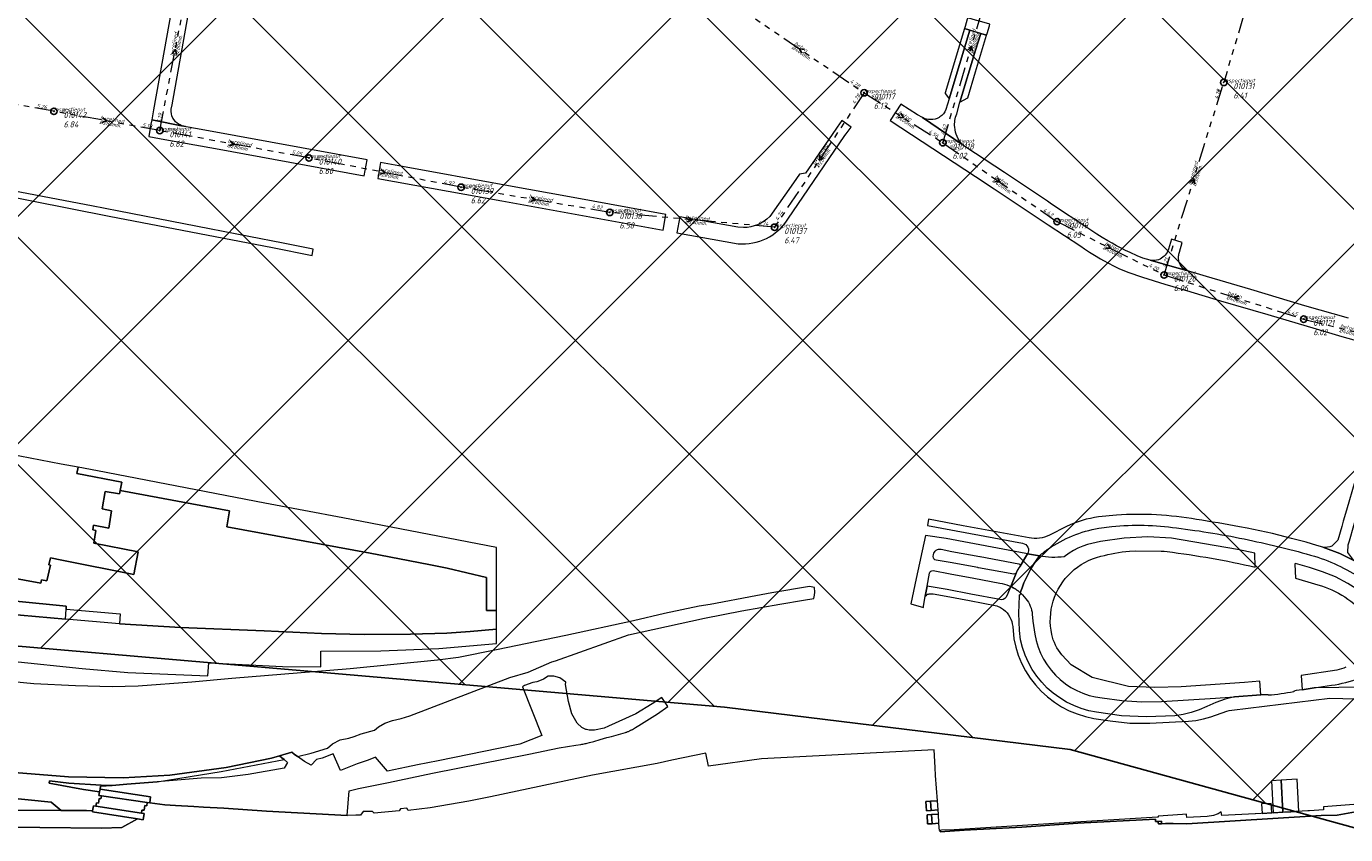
# Model space of a CAD drawing. Extents: x 148869 to 161638, y 453607 to 469810.
# Tile 399 of 656: x 153705 to 154115, y 462887 to 463138. Entities that reach past the tile are written whole.
import ezdxf

# ---------------------------------------------------------------- set-up
doc = ezdxf.new("R2010")
doc.units = 0
doc.header["$PDMODE"] = 32
doc.header["$PDSIZE"] = 2
doc.linetypes.add('RI-GWA', pattern=[18.45, 6, -1.8, 1.75, -1.8, 1.75, -1.8, 1.75, -1.8])
doc.layers.get('0').update_dxf_attribs({"linetype": 'CONTINUOUS'})
doc.layers.get('DEFPOINTS').update_dxf_attribs({"linetype": 'CONTINUOUS'})
doc.layers.add('2023', color=90, linetype='CONTINUOUS')
doc.layers.add('2023 hatch', color=90, linetype='CONTINUOUS')
for name, color, linetype, lineweight in [('B-OI-RI-GWA-MATERIAAL-T18', 10, 'CONTINUOUS', 18), ('B-OI-RI-GWA-PUTDEKSELHOOGTE-T25', 10, 'CONTINUOUS', 25), ('B-OI-RI-GWA_BOB-T18', 10, 'CONTINUOUS', 18), ('B-OI-RI-GWA_DIAMETER-T18', 10, 'CONTINUOUS', 18), ('B-OI-RI-GWA_PUTNUMMER-T18', 10, 'CONTINUOUS', 18), ('B-OI-RI-GWA_RIOOLPUT-S', 10, 'CONTINUOUS', 25), ('B-OI-RI-GWA_TRANSPORTLEIDING-G', 10, 'RI-GWA', 18), ('B-OI-RI-STROOMRICHTING-S', 252, 'CONTINUOUS', 25), ('B-RO-VH-VERHARDING_ASFALT-GV', 251, 'CONTINUOUS', 18), ('B-RO-VH-VERHARDING_GESLOTEN-GV', 251, 'CONTINUOUS', 18), ('B-RO-VH-VERHARDING_HALFVERHARDING-GV', 251, 'CONTINUOUS', 18), ('B-RO-VH-VERHARDING_OPEN-GV', 251, 'CONTINUOUS', 18), ('B-RO-VH-VERHARDING_STRAATBAKSTEEN-GV', 251, 'CONTINUOUS', 18)]:
    doc.layers.add(name, color=color, linetype=linetype, lineweight=lineweight)
doc.styles.add('NLCS-ISO-M500-T18_CURSIEF', font='NLCS-ISO.ttf', dxfattribs={"oblique": 15, "height": 0.9})
doc.styles.add('NLCS-ISO-M750-T25_CURSIEF', font='NLCS-ISO.ttf', dxfattribs={"oblique": 15, "height": 1.875})

# ---------------------------------------------------------------- blocks, each defined once
blk = doc.blocks.new('ACMAP_ANN_TEMPLATE_gwa-diam')
at = {"color": 0, "linetype": 'ByBlock', "style": 'NLCS-ISO-M500-T18_CURSIEF', "oblique": 15}
blk.add_attdef('gwa-diam', (-2.2, -1.3), '', height=1.2, dxfattribs=at)
blk = doc.blocks.new('ACMAP_ANN_TEMPLATE_gwa-materiaal')
at = {"color": 0, "linetype": 'ByBlock', "style": 'NLCS-ISO-M500-T18_CURSIEF', "oblique": 15}
blk.add_attdef('gwa-mat', (-2.2, 0.2), '', height=1.2, dxfattribs=at)
blk = doc.blocks.new('ACMAP_ANN_TEMPLATE_gwa-nap-l')
at = {"color": 0, "linetype": 'ByBlock', "style": 'NLCS-ISO-M500-T18_CURSIEF', "oblique": 15}
blk.add_attdef('gwa-nap-l', (2.3, 0.2), '', height=1.2, dxfattribs=at)
blk = doc.blocks.new('ACMAP_ANN_TEMPLATE_gwa-nap-r')
at = {"color": 0, "linetype": 'ByBlock', "style": 'NLCS-ISO-M500-T18_CURSIEF', "oblique": 15}
blk.add_attdef('gwa-nap-r', (-5.6, 0.2), '', height=1.2, dxfattribs=at)
blk = doc.blocks.new('ACMAP_ANN_TEMPLATE_gwa-puth')
at = {"color": 0, "linetype": 'ByBlock', "style": 'NLCS-ISO-M750-T25_CURSIEF', "oblique": 15}
blk.add_attdef('gwa-puth', (3, -5), '', height=1.88, dxfattribs=at)
blk = doc.blocks.new('ACMAP_ANN_TEMPLATE_gwa-putnr')
at = {"color": 0, "linetype": 'ByBlock', "style": 'NLCS-ISO-M750-T25_CURSIEF', "oblique": 15}
blk.add_attdef('gwa-putnr', (3, -2.1), '', height=1.88, dxfattribs=at)
blk = doc.blocks.new('ACMAP_ANN_TEMPLATE_type knoop')
at = {"layer": 'DEFPOINTS', "style": 'NLCS-ISO-M500-T18_CURSIEF', "oblique": 15}
blk.add_attdef('type_knoop', (0, 0), '', height=1.2, dxfattribs=at)

msp = doc.modelspace()

# ---------------------------------------------------------------- hatches: boundary and pattern name
at = {"layer": '2023 hatch'}
h = msp.add_hatch(dxfattribs=at)
h.set_pattern_fill('L45L135', color=256, scale=49.98)
h.set_pattern_definition([(45, (0, 0), (-35.341197, 35.341197), []), (135, (0, 0), (-35.341197, -35.341197), [])])
h.paths.add_polyline_path([(155033.65, 463387.49), (154736.21, 463174.82), (154703.82, 463157.03), (154669.13, 463116.73), (154497.36, 463128.81), (154485.96, 463103.35), (154403, 462810.28), (154029.41, 462913.19), (153921.91, 462926.36), (153533.06, 462959.92), (153521.58, 463046.87), (153065.73, 463131.59), (152840.09, 463157.69), (152602.55, 463321.62), (152457.44, 463373.38), (152283.77, 463566.95), (152230.15, 463641.33), (152156.25, 463699.58), (152012.16, 463887.19), (152009.38, 463939.89), (151991.35, 464191.03), (152103.19, 464343.83), (152153.39, 464455.21), (152151.03, 464561.94), (152249.45, 464811.76), (152130.92, 465032.5), (152332.42, 465169.93), (152738.18, 465252.75), (152947.54, 465152.17), (153150.32, 465023.39), (153302.02, 464886.05), (153728.6, 464650.43), (153874.6, 464567.83), (153954.88, 464501.43), (153988.94, 464472.57), (154027.82, 464422.75), (154193.47, 464138.07), (154280.01, 463968.67), (154339.28, 463993.19), (154494.94, 463873.13), (154622.49, 463821.49), (154755.92, 463721.99), (154868.72, 463597.28)])

# ---------------------------------------------------------------- linework, layer by layer
at = {"layer": '2023', "flags": 128}
msp.add_lwpolyline([(153302.02, 464886.05), (153728.6, 464650.43), (153874.6, 464567.83), (153954.88, 464501.43), (153988.94, 464472.57), (154027.82, 464422.75), (154193.47, 464138.07), (154280.01, 463968.67), (154339.28, 463993.19), (154494.94, 463873.13), (154622.49, 463821.49), (154755.92, 463721.99), (154868.72, 463597.28), (155033.65, 463387.49), (154736.21, 463174.82), (154703.82, 463157.03), (154669.13, 463116.73), (154497.36, 463128.81), (154485.96, 463103.35), (154403, 462810.28), (154029.41, 462913.19), (153921.91, 462926.36), (153533.06, 462959.92)], dxfattribs=at)
at = {"layer": 'B-OI-RI-GWA_RIOOLPUT-S', "color": 251}
for p in [(154077.15, 463120.6), (153965.32, 463117.38), (153713.4, 463111.61), (153746.3, 463105.62), (153989.8, 463101.85), (153792.71, 463097.1), (153840, 463088), (153886.23, 463080.18), (153937.49, 463075.57), (154025.31, 463077.31), (154058.6, 463060.73), (154102, 463047)]:
    msp.add_point(p, dxfattribs=at)
at = {"layer": 'B-OI-RI-GWA_TRANSPORTLEIDING-G', "color": 251}
for p, q in [((154094, 463177.05), (154077.15, 463120.6)), ((153989.8, 463101.85), (154007.7, 463161.86)), ((153746.3, 463105.62), (153756, 463156)), ((153925.1, 463144.73), (153965.32, 463117.38)), ((154058.6, 463060.73), (154077.15, 463120.6)), ((153713.4, 463111.61), (153675.94, 463118.4)), ((153965.32, 463117.38), (153937.49, 463075.57)), ((153965.32, 463117.38), (153989.8, 463101.85)), ((153746.3, 463105.62), (153713.4, 463111.61)), ((153792.71, 463097.1), (153746.3, 463105.62)), ((153989.8, 463101.85), (154025.31, 463077.31)), ((153840, 463088), (153792.71, 463097.1)), ((153886.23, 463080.18), (153840, 463088)), ((153937.49, 463075.57), (153886.23, 463080.18)), ((154025.31, 463077.31), (154058.6, 463060.73)), ((154058.6, 463060.73), (154102, 463047)), ((154102, 463047), (154128.72, 463040.43))]:
    msp.add_line(p, q, dxfattribs=at)
at = {"layer": 'B-OI-RI-STROOMRICHTING-S', "color": 251}
for points in [[(153750.17, 463129.53), (153751.14, 463130.81), (153751.58, 463129.26)], [(153946.8, 463130.84), (153945.2, 463131.05), (153945.99, 463129.65)], [(153997.64, 463130.68), (153998.74, 463131.85), (153999.02, 463130.27)], [(153728.55, 463109.58), (153729.85, 463108.61), (153728.3, 463108.16)], [(153976.73, 463110.99), (153977.55, 463109.61), (153975.95, 463109.78)], [(153768.21, 463102.33), (153769.51, 463101.36), (153767.95, 463100.91)], [(153951.6, 463098.07), (153951.39, 463096.47), (153952.8, 463097.27)], [(153815.08, 463093.53), (153816.35, 463092.55), (153814.8, 463092.12)], [(154006.77, 463090.99), (154007.55, 463089.58), (154005.95, 463089.81)], [(154066.76, 463089.5), (154067.88, 463090.66), (154068.14, 463089.08)], [(153861.82, 463085.04), (153863.11, 463084.09), (153861.58, 463083.62)], [(153910.48, 463078.72), (153911.86, 463077.88), (153910.36, 463077.29)], [(154040.98, 463070.31), (154041.95, 463069.02), (154040.35, 463069.02)], [(154081.89, 463054.12), (154080.3, 463053.86), (154081.45, 463052.74)]]:
    msp.add_lwpolyline(points, dxfattribs=at)
at = {"layer": 'B-RO-VH-VERHARDING_ASFALT-GV', "flags": 128}
msp.add_lwpolyline([(153794.05, 463068.78), (153784.73, 463070.61), (153773.96, 463072.72), (153733.58, 463080.53), (153725.03, 463082.18), (153716.87, 463083.77), (153689.13, 463089.05), (153690.28, 463086.92), (153694.44, 463086.12), (153730.58, 463079.02), (153781.35, 463069.26), (153793.66, 463066.81)], close=True, dxfattribs=at)
for points in [[(154117.59, 462971.96), (154115.75, 462974.45), (154115.88, 462976.81), (154116.23, 462978.04), (154117.61, 462982.87), (154121.16, 462995.28), (154124.46, 463006.69), (154128.08, 463019.3), (154131.88, 463032.57), (154128.52, 463033.54), (154124.77, 463020.47), (154121.02, 463007.37), (154118.65, 462999.21), (154117.88, 462996.53), (154115.31, 462987.58), (154114.34, 462984.21), (154113.87, 462982.56), (154112.65, 462978.29), (154110.8, 462976.45)], [(154043.77, 462986.08), (154038.26, 462985.5)], [(154016.6, 462979.03), (153996.17, 462982.78), (153985.37, 462984.81), (153984.99, 462982.82), (154014.59, 462977.32)], [(154028.24, 462982.55), (154022.99, 462979.86)], [(154038.3, 462982.04), (154042.36, 462982.5)], [(154133.63, 462958.65), (154129.18, 462963.41), (154126.91, 462965.45), (154124.99, 462967.03), (154121.73, 462969.36), (154117.59, 462971.96), (154113.21, 462974.09), (154107.99, 462976.15), (154106.08, 462976.67), (154102.75, 462977.64), (154098.26, 462978.84), (154092.29, 462980.32), (154084.48, 462981.99), (154082.07, 462982.4)], [(154013.82, 462970.24), (154016.15, 462973.99), (154015.66, 462974.08), (153990.89, 462978.79), (153984.41, 462979.73), (153981.52, 462966.37), (153979.89, 462958.45), (153983.78, 462957.38), (153983.77, 462957.77), (153984.3, 462960.79), (153984.32, 462960.9), (153984.94, 462963.98)], [(154086.96, 462969.86), (154086.81, 462974.28), (154081.46, 462975.42), (154060.95, 462978.91), (154053.55, 462979.28), (154046.17, 462978.93), (154038.85, 462977.85), (154034.8, 462976.91), (154033.29, 462976.42), (154031.82, 462975.82), (154030.41, 462975.08), (154029.07, 462974.24), (154027.51, 462973.1)], [(153986.82, 462973.19), (153986.94, 462973.82)], [(153989.27, 462975.43), (153992.64, 462974.79), (154001.33, 462973.17), (154001.39, 462973.17), (154013.46, 462970.93)], [(154019.85, 462973.39), (154016.15, 462973.99), (154013.82, 462970.24)], [(154016.15, 462973.99), (154019.85, 462973.39)], [(154047.8, 462974.88), (154049.71, 462975), (154057.69, 462974.88), (154058.61, 462974.81), (154059.52, 462974.71)], [(154107.99, 462976.15), (154113.21, 462974.09), (154117.59, 462971.96)], [(153986.77, 462968.8), (153992.08, 462967.78), (153999.47, 462966.47), (154007.57, 462964.94)], [(154000.7, 462969.74), (153992.1, 462971.29), (153992.1, 462971.29), (153987.74, 462972.03)], [(154011.92, 462967.73), (154000.89, 462969.7)], [(154099.21, 462970.84), (154099.5, 462966.51)], [(154129.79, 462952.2), (154129.79, 462952.2), (154128.73, 462953.67), (154127.61, 462954.93), (154125.86, 462956.89), (154122.72, 462959.84), (154119.32, 462962.5), (154115.7, 462964.84), (154111.87, 462966.84), (154107.89, 462968.48), (154103.77, 462969.76), (154099.45, 462971.05), (154099.27, 462970.88)], [(153984.94, 462963.98), (153985.62, 462968.02)], [(154010.45, 462964.08), (154010.81, 462963.92), (154010.92, 462963.87), (154012.57, 462968.06)], [(154012.57, 462968.06), (154010.92, 462963.87)], [(154099.5, 462966.51), (154105.33, 462964.73)], [(154007.53, 462959.8), (153998.52, 462961.51), (153991.17, 462962.9), (153984.94, 462963.98), (153984.32, 462960.9), (153984.7, 462961.22), (153984.82, 462961.3), (153984.95, 462961.38), (153985.08, 462961.44), (153985.22, 462961.49), (153985.36, 462961.53), (153985.51, 462961.56)], [(153986.84, 462961.59), (153990.89, 462960.82), (153998.05, 462959.56), (154006.59, 462957.85)], [(154010.81, 462963.92), (154010.78, 462963.56), (154010.77, 462963.51), (154010.76, 462963.47), (154010.74, 462963.43), (154009.99, 462961.66), (154009.46, 462960.53)], [(154010.92, 462963.87), (154010.81, 462963.92)], [(154090.96, 462930.04), (154090.96, 462930.24), (154090.43, 462930.24), (154088.69, 462930.16), (154080.51, 462929.59), (154080.51, 462929.59), (154077.58, 462928.82), (154074.72, 462927.82), (154071.94, 462926.6), (154069.53, 462925.56), (154067.05, 462924.74), (154064.5, 462924.11), (154061.91, 462923.71), (154053.13, 462923.37), (154045.35, 462923.71), (154037.63, 462924.77), (154035.2, 462925.25), (154032.82, 462925.94), (154030.5, 462926.84), (154028.27, 462927.93), (154026.14, 462929.21), (154024.14, 462930.67), (154022.27, 462932.3), (154020.55, 462934.09), (154018.99, 462936.03), (154017.61, 462938.08), (154016.4, 462940.26), (154015.39, 462942.52), (154014.59, 462944.87), (154013.98, 462947.28), (154013.67, 462950.23), (154013.45, 462955.62), (154013.61, 462961.01), (154013.62, 462961.06), (154013.63, 462961.11), (154013.65, 462961.15), (154013.67, 462961.2), (154013.69, 462961.24), (154013.72, 462961.28), (154013.75, 462961.31), (154013.79, 462961.35), (154013.83, 462961.38), (154013.87, 462961.41), (154013.91, 462961.43), (154013.95, 462961.45), (154014.29, 462961.57)], [(154014.29, 462961.57), (154014.58, 462961.29), (154015.64, 462960.03)], [(154011.4, 462952.23), (154011.52, 462951.47), (154011.87, 462947.64), (154012.46, 462945.03), (154013.26, 462942.49), (154014.29, 462940.02), (154015.53, 462937.66), (154016.96, 462935.41), (154018.59, 462933.3), (154020.39, 462931.34), (154022.37, 462929.53), (154024.49, 462927.91), (154026.74, 462926.48), (154029.11, 462925.25), (154031.57, 462924.24), (154034.12, 462923.44), (154036.72, 462922.87), (154041.8, 462922.07), (154047.98, 462921.41), (154054.2, 462921.35), (154066.15, 462922.01), (154068.51, 462922.25), (154070.83, 462922.72), (154073.09, 462923.4), (154078.08, 462925.13), (154078.85, 462925.33), (154079.64, 462925.47), (154110.15, 462929.19), (154122.29, 462928.88)], [(154017.61, 462955.24), (154017.61, 462955.23), (154017.84, 462953.11), (154018.43, 462949.05), (154018.85, 462947.03), (154019.45, 462945.06), (154020.21, 462943.15), (154021.13, 462941.31), (154022.21, 462939.55), (154023.44, 462937.9), (154024.8, 462936.35), (154026.3, 462934.93), (154027.91, 462933.65), (154029.62, 462932.51), (154031.43, 462931.52), (154033.32, 462930.69), (154035.27, 462930.03), (154037.27, 462929.53), (154039.3, 462929.22), (154045.45, 462928.4), (154051.64, 462928.05), (154057.83, 462928.16), (154074.55, 462929.19), (154074.56, 462929.19), (154080.51, 462929.59), (154080.51, 462929.59), (154088.69, 462930.16), (154088.38, 462934.41), (154085.99, 462934.2), (154083.6, 462934.05), (154063.96, 462932.65), (154055.73, 462932.42), (154047.49, 462932.76), (154036.29, 462935.57), (154029.68, 462939.53), (154026.85, 462942.65)], [(154112.37, 462937.84), (154101.21, 462936.17), (154101.49, 462931.78), (154105.24, 462932.38), (154105.26, 462932.39), (154110.7, 462933.16)], [(154120.58, 462932.6), (154105.26, 462932.39), (154105.24, 462932.38), (154101.49, 462931.78), (154099.72, 462931.49), (154098.91, 462931.37), (154098.92, 462931.15)]]:
    msp.add_lwpolyline(points, dxfattribs=at)
at = {"layer": 'B-RO-VH-VERHARDING_ASFALT-GV'}
for points in [[(154038.26, 462985.5, 0.076572), (154028.24, 462982.55)], [(154068.65, 462984.71, 0.059727), (154043.77, 462986.08)], [(154022.65, 462975.6, -0.102658), (154038.3, 462982.04)], [(154042.36, 462982.5, -0.061885), (154062.49, 462982.08)], [(154062.49, 462982.08, -0.022171), (154084.87, 462978.35)], [(154082.07, 462982.4, 0.012605), (154068.65, 462984.71)], [(154014.59, 462977.32, -0.522152), (154016.15, 462973.99)], [(154022.99, 462979.86, -0.169853), (154016.6, 462979.03)], [(154084.87, 462978.35, -0.020434), (154105.37, 462973.28)], [(153987.74, 462972.03, -0.387469), (153986.82, 462973.19)], [(153986.94, 462973.82, -0.44515), (153989.27, 462975.43)], [(154013.88, 462961.93, -0.078284), (154019.85, 462973.39)], [(154019.85, 462973.39, 0.078284), (154013.88, 462961.93)], [(154019.85, 462973.39, -0.043018), (154022.65, 462975.6)], [(154027.51, 462973.1, -0.079903), (154019.85, 462973.39)], [(154024.13, 462959.32, -0.264395), (154038.94, 462973.27)], [(154038.94, 462973.27, -0.039593), (154047.8, 462974.88)], [(154059.52, 462974.71, -0.027619), (154086.96, 462969.86)], [(154105.37, 462973.28, -0.078904), (154120.95, 462965.66)], [(154110.8, 462976.45, -0.173653), (154107.99, 462976.15)], [(153985.62, 462968.02, -0.40687), (153986.77, 462968.8)], [(154000.89, 462969.7, -0.042605), (154000.7, 462969.74)], [(154013.82, 462970.24, 0.057314), (154012.57, 462968.06)], [(154013.46, 462970.93, -0.558978), (154013.82, 462970.24)], [(154099.27, 462970.88, -0.049991), (154099.21, 462970.84)], [(154007.57, 462964.94, -0.040993), (154010.45, 462964.08)], [(154012.57, 462968.06, -0.37323), (154011.92, 462967.73)], [(154105.33, 462964.73, -0.141206), (154121.03, 462955.47)], [(153985.51, 462961.56, -0.090637), (153986.84, 462961.59)], [(154009.46, 462960.53, -0.330073), (154007.53, 462959.8)], [(154010.92, 462963.87, -0.064955), (154013.88, 462961.93)], [(154013.88, 462961.93, 0.064955), (154010.92, 462963.87)], [(154014.29, 462961.57, 0.010329), (154013.88, 462961.93)], [(154013.88, 462961.93, -0.010329), (154014.29, 462961.57)], [(154006.59, 462957.85, -0.055389), (154008.05, 462957.14)], [(154008.05, 462957.14, -0.20954), (154011.4, 462952.23)], [(154015.64, 462960.03, -0.157158), (154017.61, 462955.24)], [(154023.68, 462948.98, -0.127573), (154024.13, 462959.32)], [(154026.85, 462942.65, -0.130979), (154023.68, 462948.98)], [(154115.16, 462938.75, -0.050259), (154112.37, 462937.84)], [(154110.7, 462933.16, 0.057668), (154119.39, 462935.41)], [(154098.92, 462931.15, -0.033279), (154090.96, 462930.04)]]:
    msp.add_lwpolyline(points, format="xyb", dxfattribs=at)
at = {"layer": 'B-RO-VH-VERHARDING_GESLOTEN-GV', "flags": 128}
for points in [[(153692.89, 462967.88), (153709.37, 462964.89), (153709.58, 462965.97), (153711.2, 462965.66), (153712.29, 462970.54), (153711.86, 462970.62), (153712.38, 462972.76), (153715.84, 462972.06), (153738.2, 462967.64), (153739.57, 462974.64), (153725.79, 462977.3), (153726.43, 462981.32), (153725.48, 462981.45), (153725.75, 462982.9), (153730.46, 462981.98), (153731.33, 462987.37), (153728.35, 462987.99), (153729.29, 462993.45), (153733.78, 462992.66), (153733.98, 462993.73), (153734.48, 462996.36), (153720.51, 462999.05), (153720.9, 463000.95), (153715.67, 463001.94), (153696.26, 463005.63)], [(154117.6, 462896.05), (154108.13, 462895.39), (154108.13, 462895.29), (154108.15, 462895.05), (154108.19, 462894.42), (154103.8, 462894.15), (154103.32, 462894.12), (154087.07, 462893.16), (154086.89, 462893.15), (154076.54, 462892.65), (154076.42, 462893.24), (154076.42, 462893.27), (154076.32, 462893.76), (154075.41, 462893.21), (154075.14, 462893.05), (154073.97, 462892.68), (154072.03, 462892.31), (154065.64, 462892.08), (154065.6, 462892.88), (154065.6, 462892.95), (154065.59, 462893.05), (154064.31, 462892.96), (154056.74, 462892.44), (154056.74, 462892.42), (154056.74, 462892.17), (154056.55, 462892.16), (154027.68, 462890.44), (153993.32, 462888.25), (153989.37, 462888.06), (153988.95, 462888.05), (153988.97, 462887.58), (153996.42, 462888.14), (154014.32, 462889.05), (154031.81, 462890.27), (154055.92, 462891.57), (154055.97, 462890.76), (154056.71, 462890.78), (154057.77, 462890.87), (154057.83, 462890.13), (154059.07, 462890.22), (154061.38, 462890.23), (154065.69, 462890.13), (154107.46, 462892.65), (154112.38, 462892.79), (154118.15, 462893.8)]]:
    msp.add_lwpolyline(points, dxfattribs=at)
for points in [[(154095.56, 462893.66), (154094.97, 462903.65), (154091.97, 462903.47), (154092.57, 462893.48)], [(154095.56, 462893.66), (154100.55, 462893.96), (154099.96, 462903.94), (154094.97, 462903.65)], [(153727.74, 462900.86), (153727.59, 462899.99), (153727.41, 462898.91), (153728.16, 462898.79), (153742.36, 462896.68), (153743.26, 462896.56), (153743.45, 462898.47)], [(153725.42, 462894.1), (153723.55, 462894.23), (153721.6, 462894.27), (153715.67, 462894.23), (153682.66, 462894.33), (153655.3, 462894.68), (153655.11, 462893.59), (153625.58, 462898.51), (153625.11, 462895.53), (153633.68, 462893.84), (153640.43, 462892.73), (153655.67, 462890.78), (153668.75, 462889.59), (153670.54, 462889.38), (153728.2, 462888.74), (153734.54, 462888.99), (153739.4, 462891.63), (153725.37, 462893.79)], [(153740.67, 462893.43), (153726.45, 462895.58), (153725.68, 462895.69), (153725.42, 462894.1), (153725.37, 462893.79), (153739.4, 462891.63), (153741.17, 462891.36), (153741.45, 462893.3)], [(153726.45, 462895.58), (153740.67, 462893.43), (153740.78, 462894.38), (153741.45, 462894.32), (153741.64, 462895.79), (153742.24, 462895.71), (153742.36, 462896.68), (153728.16, 462898.79), (153728, 462897.84), (153727.46, 462897.93), (153727.22, 462896.48), (153726.61, 462896.58)], [(153986.13, 462894.25), (153985.94, 462897.09), (153984.55, 462897.01), (153984.74, 462894.16)], [(153986.13, 462894.25), (153988.33, 462894.39), (153988.11, 462897.23), (153985.94, 462897.09)], [(154091.89, 462896.45), (154088.89, 462896.27), (154089.07, 462893.28), (154092.07, 462893.46)], [(153986.29, 462892.96), (153984.89, 462892.87), (153985.07, 462890.03), (153986.47, 462890.11)], [(153988.61, 462890.25), (153988.43, 462893.09), (153986.29, 462892.96), (153986.47, 462890.11)], [(154057.83, 462890.13), (154057.77, 462890.87), (154056.71, 462890.78), (154056.83, 462890.06)]]:
    msp.add_lwpolyline(points, close=True, dxfattribs=at)
at = {"layer": 'B-RO-VH-VERHARDING_HALFVERHARDING-GV', "flags": 128}
for points in [[(153850.33, 462956.42), (153851.03, 462956.41), (153851, 462976.04), (153803.25, 462985.19), (153778.98, 462989.73), (153726.98, 462999.79), (153720.9, 463000.95), (153720.51, 462999.05), (153734.48, 462996.36), (153733.98, 462993.73), (153767.97, 462987.39), (153767.15, 462982.47), (153811.73, 462974.2), (153829.98, 462970.72), (153835.65, 462969.53), (153847.94, 462966.68), (153847.9, 462956.44)], [(153727.59, 462899.99), (153727.74, 462900.86), (153727.91, 462901.75), (153731.51, 462902.05), (153728.06, 462902.12), (153718.06, 462902.77), (153712.06, 462903.44), (153711.88, 462902.73), (153722.58, 462900.77)]]:
    msp.add_lwpolyline(points, close=True, dxfattribs=at)
for points in [[(153701.55, 462959.27), (153717.25, 462957.79), (153717.18, 462956.85), (153733.97, 462955.35), (153733.76, 462952.24), (153752.78, 462951.13), (153778.73, 462950.1), (153796.56, 462949.28), (153809.91, 462948.91), (153824.27, 462949), (153835.53, 462949.38), (153842.87, 462949.88), (153851.05, 462950.58), (153851.03, 462956.41), (153850.33, 462956.42), (153847.9, 462956.44), (153847.94, 462966.68), (153835.65, 462969.53), (153829.98, 462970.72), (153811.73, 462974.2), (153767.15, 462982.47), (153767.97, 462987.39), (153733.98, 462993.73), (153733.78, 462992.66), (153729.29, 462993.45), (153728.35, 462987.99), (153731.33, 462987.37), (153730.46, 462981.98), (153725.75, 462982.9), (153725.48, 462981.45), (153726.43, 462981.32), (153725.79, 462977.3), (153739.57, 462974.64), (153738.2, 462967.64), (153715.84, 462972.06), (153712.38, 462972.76), (153711.86, 462970.62), (153712.29, 462970.54), (153711.2, 462965.66), (153709.58, 462965.97), (153709.37, 462964.89), (153692.89, 462967.88)], [(153695.8, 462906.5), (153717.9, 462904.7), (153734.9, 462904.4), (153749.4, 462905.2), (153767, 462907.6), (153781.1, 462910.5), (153783.58, 462911.24), (153787.38, 462912.37), (153788.13, 462911.77), (153789.11, 462911.01), (153793.42, 462912.01), (153798.45, 462913.64), (153800.03, 462914.97), (153802.42, 462916.15), (153805.12, 462916.72), (153806.76, 462917.24), (153808.92, 462918.08), (153813.07, 462919.17), (153814.33, 462920.24), (153816.31, 462921.34), (153818.64, 462922.16), (153821.32, 462922.83), (153824.07, 462923.68), (153855.17, 462935.58), (153860.88, 462937.28), (153868.27, 462940.41), (153869.36, 462940.76), (153892.05, 462948.89), (153915.74, 462954.05), (153927.33, 462956.28), (153939.07, 462958.33), (153946.43, 462959.67), (153949.64, 462960.19), (153949.95, 462961.17), (153949.98, 462962.08), (153949.87, 462963.53), (153948.39, 462963.84), (153936.64, 462961.89), (153931.66, 462960.99), (153917.45, 462958.23), (153913.99, 462957.8), (153903.25, 462955.47), (153893.62, 462953.2), (153872.59, 462948.63), (153851.06, 462944.13), (153839.16, 462941.81), (153832.67, 462940.93), (153805.52, 462938.26), (153768.7, 462935.23), (153756.32, 462934.09), (153739.64, 462932.89), (153731.53, 462932.65), (153720.14, 462932.99), (153707.18, 462933.59), (153696.34, 462934.67)], [(153700.32, 462940.63), (153722.15, 462938.4), (153736.39, 462937.16), (153761.22, 462936.05), (153761.59, 462940.12), (153784.44, 462939.03), (153796.43, 462938.86), (153796.4, 462943.73), (153815.06, 462943.87), (153833.12, 462944.64), (153851.05, 462946.11), (153851.05, 462950.58), (153842.87, 462949.88), (153835.53, 462949.38), (153824.27, 462949), (153809.91, 462948.91), (153796.56, 462949.28), (153778.73, 462950.1), (153752.78, 462951.13), (153733.76, 462952.24), (153716.99, 462953.75), (153698.34, 462955.42)], [(154118.15, 462893.8), (154112.38, 462892.79), (154107.46, 462892.65), (154065.69, 462890.13), (154061.38, 462890.23), (154059.07, 462890.22), (154057.83, 462890.13), (154056.83, 462890.06), (154056.71, 462890.78), (154055.97, 462890.76), (154055.92, 462891.57), (154031.81, 462890.27), (154014.32, 462889.05), (153996.42, 462888.14), (153988.97, 462887.58), (153988.95, 462888.05), (153988.84, 462888.05), (153988.74, 462888.05), (153988.69, 462888.96), (153988.61, 462890.25), (153986.47, 462890.11), (153985.07, 462890.03), (153984.89, 462892.87), (153986.29, 462892.96), (153988.43, 462893.09), (153988.33, 462894.39), (153986.13, 462894.25), (153984.74, 462894.16), (153984.55, 462897.01), (153985.94, 462897.09), (153988.11, 462897.23), (153987.57, 462905.11), (153987.41, 462907.6), (153987.06, 462913.08), (153933.39, 462910.27), (153916.9, 462907.98), (153916.13, 462912.01), (153905.52, 462909.85), (153900.93, 462908.8), (153880.87, 462905.23), (153849.18, 462898.47), (153842.39, 462897.12), (153830.37, 462895.04), (153823.56, 462894.23), (153823.09, 462894.9), (153821.2, 462894.79), (153820.79, 462894.1), (153812.95, 462893.44), (153812.41, 462893.95), (153809.56, 462893.9), (153808.74, 462892.77), (153807.28, 462892.73), (153804.67, 462892.66), (153804.63, 462892.66), (153779.48, 462894.05), (153766.22, 462894.94), (153759.93, 462895.22), (153756.94, 462895.42), (153751.25, 462895.75), (153747.88, 462896), (153743.26, 462896.56), (153742.36, 462896.68), (153742.24, 462895.71), (153741.64, 462895.79), (153741.45, 462894.32), (153740.78, 462894.38), (153740.67, 462893.43), (153741.45, 462893.3), (153741.17, 462891.36), (153739.4, 462891.63), (153734.54, 462888.99), (153728.2, 462888.74), (153670.54, 462889.38)], [(153676.63, 462900.44), (153712.51, 462896.83), (153715.67, 462894.23), (153721.6, 462894.27), (153723.55, 462894.23), (153725.42, 462894.1), (153725.68, 462895.69), (153726.45, 462895.58), (153726.61, 462896.58), (153727.22, 462896.48), (153727.46, 462897.93), (153728, 462897.84), (153728.16, 462898.79), (153727.41, 462898.91), (153727.59, 462899.99), (153722.58, 462900.77), (153711.88, 462902.73), (153712.06, 462903.44), (153718.06, 462902.77), (153728.06, 462902.12), (153731.51, 462902.05), (153736.07, 462902.43), (153745.5, 462903.15), (153765.35, 462906.39), (153785.01, 462910.06), (153785.01, 462910.06), (153784.3, 462910.65), (153783.58, 462911.24), (153781.1, 462910.5), (153767, 462907.6), (153749.4, 462905.2), (153734.9, 462904.4), (153717.9, 462904.7), (153695.8, 462906.5)]]:
    msp.add_lwpolyline(points, dxfattribs=at)
at = {"layer": 'B-RO-VH-VERHARDING_OPEN-GV', "flags": 128}
msp.add_lwpolyline([(153698.34, 462955.42), (153716.99, 462953.75), (153717.18, 462956.85), (153717.25, 462957.79), (153701.55, 462959.27)], dxfattribs=at)
for points in [[(153804.63, 462892.66), (153805.2, 462900.35), (153808.13, 462901.02), (153817.45, 462902.92), (153831.12, 462905.79), (153861.05, 462911.79), (153870.45, 462913.76), (153875.73, 462914.55), (153877.21, 462914.77), (153877.56, 462914.83), (153877.9, 462914.89), (153878.24, 462914.95), (153878.58, 462915.02), (153878.92, 462915.1), (153879.26, 462915.18), (153879.95, 462915.35), (153881.29, 462915.72), (153883.3, 462916.31), (153885.32, 462916.89), (153886.77, 462917.27), (153888.23, 462917.65), (153889.69, 462918.05), (153891.14, 462918.49), (153891.32, 462918.55), (153891.5, 462918.61), (153891.68, 462918.68), (153891.86, 462918.76), (153892.04, 462918.83), (153892.22, 462918.91), (153892.39, 462919), (153892.57, 462919.08), (153892.74, 462919.17), (153892.91, 462919.26), (153893.08, 462919.35), (153893.26, 462919.45), (153894.27, 462920.03), (153895.27, 462920.62), (153901.06, 462924.29), (153904.32, 462926.6), (153902.46, 462929.36), (153899.37, 462927.42), (153894.33, 462924.26), (153885.84, 462920.41), (153884.52, 462919.82), (153881.49, 462919.21), (153879.88, 462919.24), (153879, 462919.4), (153878.78, 462919.44), (153877.56, 462920.08), (153876.05, 462921.42), (153874.4, 462924.27), (153873.42, 462928.1), (153872.47, 462933.36), (153872.54, 462934.15), (153870.75, 462935.51), (153868.89, 462936.04), (153867.07, 462935.96), (153865.63, 462935.05), (153864.34, 462934.54), (153863.54, 462934.22), (153862.31, 462934.05), (153859.69, 462933.14), (153859.14, 462932.66), (153865.16, 462917.51), (153858.26, 462914.82), (153856.71, 462914.52), (153832.9, 462909.65), (153826.48, 462908.38), (153823.01, 462907.66), (153817.07, 462906.41), (153813.43, 462910.83), (153811.1, 462909.88), (153807.73, 462908.73), (153802.47, 462906.65), (153800.23, 462911.83), (153796.83, 462910.53), (153795.08, 462910.05), (153793.42, 462908.37), (153791.29, 462909.51), (153789.11, 462911.01), (153788.13, 462911.77), (153787.38, 462912.37), (153783.58, 462911.24), (153784.3, 462910.65), (153785.01, 462910.06), (153785.01, 462910.06), (153786.06, 462909.19), (153784.97, 462907.4), (153773.81, 462905.39), (153765.47, 462904.41), (153759.15, 462904.24), (153745.5, 462903.15), (153736.07, 462902.43), (153731.51, 462902.05), (153727.91, 462901.75), (153727.74, 462900.86), (153743.45, 462898.47), (153743.26, 462896.56), (153747.88, 462896), (153751.25, 462895.75), (153756.94, 462895.42), (153759.93, 462895.22), (153766.22, 462894.94), (153779.48, 462894.05)], [(153667.3, 462901.34), (153656.61, 462902.37), (153656.48, 462901.62), (153655.3, 462894.68), (153682.66, 462894.33), (153715.67, 462894.23), (153712.51, 462896.83), (153676.63, 462900.44)]]:
    msp.add_lwpolyline(points, close=True, dxfattribs=at)
at = {"layer": 'B-RO-VH-VERHARDING_STRAATBAKSTEEN-GV', "flags": 128}
for points in [[(153754.7, 463158.91), (153752.68, 463155.62), (153752.49, 463155.26), (153751.73, 463153.08), (153744.38, 463112.03), (153743.82, 463108.92), (153753.61, 463107.01)], [(153749.9, 463112.28), (153750.12, 463113.65), (153756.2, 463147.39), (153756.99, 463151.82)], [(153990.64, 463117.02), (153991.79, 463115.47), (153998.25, 463136.84), (153996.51, 463137.37), (153990.53, 463117.41)], [(153998.25, 463136.84), (153991.79, 463115.47), (153990.74, 463112.2)], [(153994.12, 463110.79), (153995.14, 463114.5), (154000, 463130.62), (154001.58, 463135.82), (153998.25, 463136.84)], [(154115.92, 463047.26), (154102.41, 463051.13), (154085.57, 463056.23), (154071.79, 463060.3), (154065.62, 463062.13), (154065.62, 463062.13), (154060.43, 463063.58), (154054.29, 463065.3), (154051.99, 463066), (154050.19, 463066.67), (154048.04, 463067.67), (154046.62, 463068.37), (154045.22, 463069.09), (154043.82, 463069.84), (154042.43, 463070.6), (154041.06, 463071.39), (154039.37, 463072.4), (154037.69, 463073.45), (154034.94, 463075.23), (154023.55, 463082.78), (154022.34, 463083.64), (154008.96, 463092.54), (154000, 463098.47), (153996.04, 463101.1), (153995.86, 463101.28), (153983.43, 463109.64), (153981.89, 463110.52), (153976.73, 463113.85), (153973.43, 463108.71), (154000, 463091.31), (154005.77, 463087.53), (154022.51, 463076.35), (154032.71, 463069.67), (154033.9, 463068.85), (154035.4, 463067.85), (154036.93, 463066.89), (154038.79, 463065.77), (154039.73, 463065.23), (154041.31, 463064.37), (154042.91, 463063.53), (154044.53, 463062.74), (154047.33, 463061.61), (154051.89, 463060.01), (154058.86, 463057.89), (154065.55, 463055.85), (154076.15, 463052.69), (154090.83, 463048.43), (154091.85, 463048.13), (154104.82, 463044.31), (154113.87, 463041.59), (154123.97, 463038.75)], [(153753.61, 463107.01), (153743.82, 463108.92), (153743.58, 463107.6)], [(153941.63, 463078.11), (153959.37, 463104.08), (153959.75, 463104.63), (153961.25, 463106.73), (153958.35, 463108.79), (153956.92, 463106.65), (153956.55, 463106.09), (153948.01, 463093.71), (153947.12, 463092.4), (153945.21, 463092.09), (153943.32, 463089.33), (153935.96, 463078.87)], [(153983.43, 463109.64), (153995.86, 463101.28)], [(153743.58, 463107.6), (153742.93, 463103.75), (153747.92, 463102.84), (153763.61, 463100.01), (153809.88, 463091.51), (153810.75, 463096.49), (153760.27, 463105.71), (153754.51, 463106.83)], [(153927.79, 463075.48), (153926.01, 463075.59), (153908, 463078.79), (153907.09, 463073.88), (153926.12, 463070.44)], [(154063.44, 463067.77), (154064.22, 463070.81), (154062.56, 463071.32), (154060.9, 463071.82), (154059.97, 463068.73)], [(154054.29, 463065.3), (154060.43, 463063.58)], [(154060.43, 463063.58), (154065.62, 463062.13)]]:
    msp.add_lwpolyline(points, dxfattribs=at)
for points in [[(154002.61, 463139.2), (153999.27, 463140.2), (153997.53, 463140.72), (153997.37, 463140.22), (153996.7, 463137.99), (153996.51, 463137.37), (153998.25, 463136.84), (154001.58, 463135.82), (154003.4, 463135.26), (154003.58, 463135.85), (154004.27, 463138.16), (154004.42, 463138.66)], [(154001.58, 463135.82), (154000, 463130.62), (153995.14, 463114.5), (153997.55, 463115.77), (154000, 463123.93), (154003.4, 463135.26)], [(153814.99, 463095.7), (153814.09, 463090.75), (153852.72, 463083.77), (153874.33, 463079.86), (153902.79, 463074.65), (153903.71, 463079.56), (153892.36, 463081.6), (153874.82, 463084.84), (153853.59, 463088.68), (153821.75, 463094.44)]]:
    msp.add_lwpolyline(points, close=True, dxfattribs=at)
at = {"layer": 'B-RO-VH-VERHARDING_STRAATBAKSTEEN-GV'}
for points in [[(153990.53, 463117.41, 0.354439), (153990.64, 463117.02)], [(153752.34, 463107.53, -0.317192), (153749.9, 463112.28)], [(153990.74, 463112.2, -0.195665), (153988.87, 463109.85)], [(153986.02, 463109.06, -0.137343), (153983.43, 463109.64)], [(153988.64, 463109.74, -0.164694), (153986.02, 463109.06)], [(153988.87, 463109.85, -0.012315), (153988.64, 463109.74)], [(153993.51, 463106.64, -0.117751), (153994.12, 463110.79)], [(153753.61, 463107.01, -0.04406), (153752.34, 463107.53)], [(153754.04, 463106.89, -0.014135), (153753.61, 463107.01)], [(153754.51, 463106.83, -0.056913), (153754.04, 463106.89)], [(153995.86, 463101.28, -0.165753), (153993.51, 463106.64)], [(153926.12, 463070.44, 0.279907), (153941.63, 463078.11)], [(153935.96, 463078.87, -0.197691), (153927.79, 463075.48)], [(154059.78, 463068.23, -0.20213), (154056.9, 463065.47)], [(154059.97, 463068.73, -0.027644), (154059.78, 463068.23)], [(154063.11, 463066.6, -0.070953), (154063.44, 463067.77)], [(154056.9, 463065.47, -0.148452), (154054.29, 463065.3)], [(154065.62, 463062.13, -0.332323), (154063.11, 463066.6)]]:
    msp.add_lwpolyline(points, format="xyb", dxfattribs=at)

# ---------------------------------------------------------------- block references
at = {"layer": 'B-OI-RI-GWA-MATERIAAL-T18', "color": 251}
for p, rotation, values in [((153998.75, 463131.85), 73.39101976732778, {'gwa-mat': 'b+relined'}), ((153751.15, 463130.81), 79.1018190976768, {'gwa-mat': 'b+relined'}), ((153945.21, 463131.05), 325.7839082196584, {'gwa-mat': 'beton'}), ((153729.85, 463108.61), 349.6813613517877, {'gwa-mat': 'b+relined'}), ((153977.56, 463109.61), 327.6091451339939, {'gwa-mat': 'beton'}), ((153769.51, 463101.36), 349.5974070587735, {'gwa-mat': 'b+relined'}), ((153951.4, 463096.47), 56.35106367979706, {'gwa-mat': 'b+relined'}), ((154067.88, 463090.66), 72.78503325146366, {'gwa-mat': 'b+relined'}), ((153816.36, 463092.55), 349.1077324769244, {'gwa-mat': 'b+relined'}), ((154007.55, 463089.58), 325.3526985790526, {'gwa-mat': 'beton'}), ((153863.11, 463084.09), 350.3990592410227, {'gwa-mat': 'b+relined'}), ((153911.86, 463077.88), 354.8610052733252, {'gwa-mat': 'b+relined'}), ((154041.95, 463069.02), 333.5245164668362, {'gwa-mat': 'beton'}), ((154080.3, 463053.86), 342.4447407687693, {'gwa-mat': 'beton'}), ((154115.36, 463043.72), 346.1859691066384, {'gwa-mat': 'beton'})]:
    msp.add_blockref('ACMAP_ANN_TEMPLATE_gwa-materiaal', p, dxfattribs=dict(at, rotation=rotation)).add_auto_attribs(values)
at = {"layer": 'B-OI-RI-GWA-PUTDEKSELHOOGTE-T25', "color": 251}
for p, values in [((154077.15, 463120.6), {'gwa-puth': '6.41'}), ((153965.32, 463117.38), {'gwa-puth': '6.13'}), ((153713.4, 463111.61), {'gwa-puth': '6.84'}), ((153746.3, 463105.62), {'gwa-puth': '6.62'}), ((153989.8, 463101.85), {'gwa-puth': '6.02'}), ((153792.71, 463097.1), {'gwa-puth': '6.60'}), ((153840, 463088), {'gwa-puth': '6.62'}), ((153886.23, 463080.18), {'gwa-puth': '6.58'}), ((153937.49, 463075.57), {'gwa-puth': '6.47'}), ((154025.31, 463077.31), {'gwa-puth': '6.05'}), ((154058.6, 463060.73), {'gwa-puth': '6.06'}), ((154102, 463047), {'gwa-puth': '6.02'})]:
    msp.add_blockref('ACMAP_ANN_TEMPLATE_gwa-puth', p, dxfattribs=at).add_auto_attribs(values)
at = {"layer": 'B-OI-RI-GWA_BOB-T18', "color": 251}
for name, p, rotation, values in [('ACMAP_ANN_TEMPLATE_gwa-nap-r', (153965.32, 463117.38), 325.7839082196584, {'gwa-nap-r': '4.78'}), ('ACMAP_ANN_TEMPLATE_gwa-nap-l', (153961.31, 463111.7), 56.35106367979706, {'gwa-nap-l': '4.78'}), ('ACMAP_ANN_TEMPLATE_gwa-nap-l', (153965.32, 463117.38), 327.6091451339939, {'gwa-nap-l': '4.68'}), ('ACMAP_ANN_TEMPLATE_gwa-nap-r', (154077.15, 463120.6), 72.78503325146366, {'gwa-nap-r': '4.18'}), ('ACMAP_ANN_TEMPLATE_gwa-nap-r', (154077.15, 463120.6), 73.37993856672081, {'gwa-nap-r': '4.19'}), ('ACMAP_ANN_TEMPLATE_gwa-nap-r', (153713.4, 463111.61), 349.6813613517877, {'gwa-nap-r': '5.26'}), ('ACMAP_ANN_TEMPLATE_gwa-nap-l', (153713.4, 463111.61), 349.7261140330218, {'gwa-nap-l': '5.26'}), ('ACMAP_ANN_TEMPLATE_gwa-nap-l', (153746.3, 463105.62), 79.1018190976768, {'gwa-nap-l': '5.19'}), ('ACMAP_ANN_TEMPLATE_gwa-nap-r', (153746.3, 463105.62), 349.5974070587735, {'gwa-nap-r': '5.18'}), ('ACMAP_ANN_TEMPLATE_gwa-nap-l', (153746.3, 463105.62), 349.6813613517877, {'gwa-nap-l': '5.19'}), ('ACMAP_ANN_TEMPLATE_gwa-nap-r', (153989.8, 463101.85), 327.6091451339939, {'gwa-nap-r': '4.56'}), ('ACMAP_ANN_TEMPLATE_gwa-nap-l', (153989.8, 463101.85), 73.39101976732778, {'gwa-nap-l': '4.62'}), ('ACMAP_ANN_TEMPLATE_gwa-nap-l', (153989.8, 463101.85), 325.3526985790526, {'gwa-nap-l': '4.57'}), ('ACMAP_ANN_TEMPLATE_gwa-nap-r', (153792.71, 463097.1), 349.1077324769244, {'gwa-nap-r': '5.05'}), ('ACMAP_ANN_TEMPLATE_gwa-nap-l', (153792.71, 463097.1), 349.5974070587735, {'gwa-nap-l': '5.05'}), ('ACMAP_ANN_TEMPLATE_gwa-nap-r', (153840, 463088), 350.3990592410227, {'gwa-nap-r': '4.92'}), ('ACMAP_ANN_TEMPLATE_gwa-nap-l', (153840, 463088), 349.1077324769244, {'gwa-nap-l': '4.92'}), ('ACMAP_ANN_TEMPLATE_gwa-nap-l', (153878.29, 463081.8), 350.3990592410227, {'gwa-nap-l': '4.82'}), ('ACMAP_ANN_TEMPLATE_gwa-nap-r', (153894.51, 463079.54), 354.8610052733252, {'gwa-nap-r': '4.80'}), ('ACMAP_ANN_TEMPLATE_gwa-nap-r', (153941.77, 463082.02), 56.35106367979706, {'gwa-nap-r': '4.74'}), ('ACMAP_ANN_TEMPLATE_gwa-nap-r', (154025.31, 463077.31), 325.3526985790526, {'gwa-nap-r': '4.43'}), ('ACMAP_ANN_TEMPLATE_gwa-nap-l', (153929.91, 463076.31), 354.8610052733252, {'gwa-nap-l': '4.74'}), ('ACMAP_ANN_TEMPLATE_gwa-nap-l', (154025.31, 463077.31), 333.5245164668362, {'gwa-nap-l': '4.42'}), ('ACMAP_ANN_TEMPLATE_gwa-nap-r', (154058.6, 463060.73), 333.5245164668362, {'gwa-nap-r': '4.20'}), ('ACMAP_ANN_TEMPLATE_gwa-nap-l', (154058.6, 463060.73), 72.78503325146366, {'gwa-nap-l': '4.21'}), ('ACMAP_ANN_TEMPLATE_gwa-nap-l', (154058.6, 463060.73), 342.4447407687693, {'gwa-nap-l': '4.22'}), ('ACMAP_ANN_TEMPLATE_gwa-nap-r', (154102, 463047), 342.4447407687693, {'gwa-nap-r': '4.45'}), ('ACMAP_ANN_TEMPLATE_gwa-nap-l', (154102, 463047), 346.1859691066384, {'gwa-nap-l': '4.44'})]:
    msp.add_blockref(name, p, dxfattribs=dict(at, rotation=rotation)).add_auto_attribs(values)
at = {"layer": 'B-OI-RI-GWA_DIAMETER-T18', "color": 251}
for p, rotation, values in [((153751.15, 463130.81), 79.1018190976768, {'gwa-diam': '%%c280mm.'}), ((153998.75, 463131.85), 73.39101976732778, {'gwa-diam': '%%c380mm.'}), ((153945.21, 463131.05), 325.7839082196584, {'gwa-diam': '%%c400mm.'}), ((153729.85, 463108.61), 349.6813613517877, {'gwa-diam': '%%c280mm.'}), ((153977.56, 463109.61), 327.6091451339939, {'gwa-diam': '%%c400mm.'}), ((153769.51, 463101.36), 349.5974070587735, {'gwa-diam': '%%c280mm.'}), ((153951.4, 463096.47), 56.35106367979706, {'gwa-diam': '%%c280mm.'}), ((153816.36, 463092.55), 349.1077324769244, {'gwa-diam': '%%c280mm.'}), ((154067.88, 463090.66), 72.78503325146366, {'gwa-diam': '%%c380mm.'}), ((154007.55, 463089.58), 325.3526985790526, {'gwa-diam': '%%c400mm.'}), ((153863.11, 463084.09), 350.3990592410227, {'gwa-diam': '%%c280mm.'}), ((153911.86, 463077.88), 354.8610052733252, {'gwa-diam': '%%c280mm.'}), ((154041.95, 463069.02), 333.5245164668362, {'gwa-diam': '%%c400mm.'}), ((154080.3, 463053.86), 342.4447407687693, {'gwa-diam': '%%c400mm.'}), ((154115.36, 463043.72), 346.1859691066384, {'gwa-diam': '%%c400mm.'})]:
    msp.add_blockref('ACMAP_ANN_TEMPLATE_gwa-diam', p, dxfattribs=dict(at, rotation=rotation)).add_auto_attribs(values)
at = {"layer": 'B-OI-RI-GWA_PUTNUMMER-T18', "color": 251}
for p, values in [((154077.15, 463120.6), {'gwa-putnr': '010131'}), ((153965.32, 463117.38), {'gwa-putnr': '010117'}), ((153713.4, 463111.61), {'gwa-putnr': '010142'}), ((153746.3, 463105.62), {'gwa-putnr': '010141'}), ((153989.8, 463101.85), {'gwa-putnr': '010118'}), ((153792.71, 463097.1), {'gwa-putnr': '010140'}), ((153840, 463088), {'gwa-putnr': '010139'}), ((153886.23, 463080.18), {'gwa-putnr': '010138'}), ((153937.49, 463075.57), {'gwa-putnr': '010137'}), ((154025.31, 463077.31), {'gwa-putnr': '010119'}), ((154058.6, 463060.73), {'gwa-putnr': '010120'}), ((154102, 463047), {'gwa-putnr': '010121'})]:
    msp.add_blockref('ACMAP_ANN_TEMPLATE_gwa-putnr', p, dxfattribs=at).add_auto_attribs(values)
at = {"layer": 'DEFPOINTS'}
for p in [(154077.15, 463120.6), (153965.32, 463117.38), (153713.4, 463111.61), (153746.3, 463105.62), (153989.8, 463101.85), (153792.71, 463097.1), (153840, 463088), (153886.23, 463080.18), (153937.49, 463075.57), (154025.31, 463077.31), (154058.6, 463060.73), (154102, 463047)]:
    msp.add_blockref('ACMAP_ANN_TEMPLATE_type knoop', p, dxfattribs=at).add_auto_attribs({'type_knoop': 'inspectieput'})

doc.saveas('drawing.dxf')
